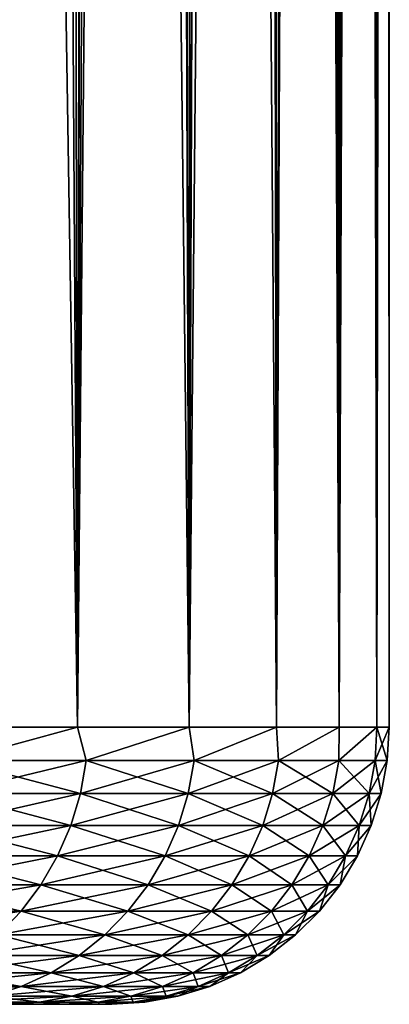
# Model space of a CAD drawing. Header units: metres. Extents: x -105 to 105, y -72 to 59.
# Tile 271 of 414: x 21.93 to 23, y -46.6 to -43.76. Entities that reach past the tile are written whole.
import ezdxf

# ---------------------------------------------------------------- set-up
doc = ezdxf.new("R2010")
doc.units = ezdxf.units.M
doc.layers.add('solid_509431_AD150_SW0001', color=7, linetype='CONTINUOUS')

msp = doc.modelspace()

# ---------------------------------------------------------------- linework, layer by layer
at = {"layer": 'solid_509431_AD150_SW0001'}
for points in [[(21.930765, -17.856758, -13.181202), (22.044149, -18.183222, -12.811667), (21.709316, -45.799999, -13.846418)], [(22.044149, -18.183222, -12.811667), (22.101099, -45.799999, -12.617217), (21.709316, -45.799999, -13.846418)], [(22.044149, -18.183222, -12.811667), (22.151781, -18.496557, -12.438586), (22.101099, -45.799999, -12.617217)], [(22.151781, -18.496557, -12.438586), (22.253414, -18.796907, -12.062532), (22.101099, -45.799999, -12.617217)], [(22.253414, -18.796907, -12.062532), (22.348892, -19.084429, -11.683877), (22.101099, -45.799999, -12.617217)], [(22.348892, -19.084429, -11.683877), (22.423342, -45.799999, -11.367982), (22.101099, -45.799999, -12.617217)], [(22.348892, -19.084429, -11.683877), (22.438086, -19.35923, -11.302947), (22.423342, -45.799999, -11.367982)], [(22.438086, -19.35923, -11.302947), (22.520872, -19.621614, -10.920149), (22.423342, -45.799999, -11.367982)], [(22.520872, -19.621614, -10.920149), (22.666981, -20.109926, -10.149743), (22.423342, -45.799999, -11.367982)], [(22.666981, -20.109926, -10.149743), (22.675034, -45.799999, -10.102643), (22.423342, -45.799999, -11.367982)], [(22.666981, -20.109926, -10.149743), (22.786806, -20.551424, -9.374334), (22.675034, -45.799999, -10.102643)], [(22.786806, -20.551424, -9.374334), (22.855381, -45.799999, -8.825183), (22.675034, -45.799999, -10.102643)], [(22.786806, -20.551424, -9.374334), (22.880114, -20.948074, -8.595284), (22.855381, -45.799999, -8.825183)], [(22.880114, -20.948074, -8.595284), (22.94676, -21.301577, -7.814044), (22.855381, -45.799999, -8.825183)], [(22.94676, -21.301577, -7.814044), (22.963818, -45.799999, -7.53962), (22.855381, -45.799999, -8.825183)], [(22.94676, -21.301577, -7.814044), (22.9867, -21.613497, -7.032063), (22.963818, -45.799999, -7.53962)], [(22.9867, -21.613497, -7.032063), (23, -21.885468, -6.25), (22.963818, -45.799999, -7.53962)], [(23, -21.885468, -6.25), (23, -45.799999, -6.25), (22.963818, -45.799999, -7.53962)], [(22.989941, -22.090765, -5.569833), (23, -45.799999, -6.25), (23, -21.885468, -6.25)], [(22.989941, -22.090765, -5.569833), (22.959606, -22.268438, -4.887475), (22.963818, -45.799999, -4.96038)], [(22.989941, -22.090765, -5.569833), (22.963818, -45.799999, -4.96038), (23, -45.799999, -6.25)], [(22.959606, -22.268438, -4.887475), (22.908768, -22.418846, -4.203451), (22.963818, -45.799999, -4.96038)], [(22.908768, -22.418846, -4.203451), (22.837252, -22.542261, -3.518711), (22.855381, -45.799999, -3.674817)], [(22.908768, -22.418846, -4.203451), (22.855381, -45.799999, -3.674817), (22.963818, -45.799999, -4.96038)], [(22.837252, -22.542261, -3.518711), (22.744915, -22.638968, -2.83403), (22.855381, -45.799999, -3.674817)], [(22.744915, -22.638968, -2.83403), (22.631468, -22.70932, -2.149188), (22.675034, -45.799999, -2.397357)], [(22.744915, -22.638968, -2.83403), (22.675034, -45.799999, -2.397357), (22.855381, -45.799999, -3.674817)], [(21.729343, -22.667849, 1.288939), (21.709316, -45.799999, 1.346418), (22.101099, -45.799999, 0.117217)], [(21.956478, -22.729101, 0.599309), (21.729343, -22.667849, 1.288939), (22.101099, -45.799999, 0.117217)], [(22.159571, -22.763599, -0.089368), (21.956478, -22.729101, 0.599309), (22.101099, -45.799999, 0.117217)], [(22.631468, -22.70932, -2.149188), (22.49645, -22.753546, -1.463592), (22.675034, -45.799999, -2.397357)], [(22.49645, -22.753546, -1.463592), (22.339344, -22.771673, -0.777004), (22.423342, -45.799999, -1.132019)], [(22.49645, -22.753546, -1.463592), (22.423342, -45.799999, -1.132019), (22.675034, -45.799999, -2.397357)], [(22.159571, -22.763599, -0.089368), (22.101099, -45.799999, 0.117217), (22.423342, -45.799999, -1.132019)], [(22.339344, -22.771673, -0.777004), (22.159571, -22.763599, -0.089368), (22.423342, -45.799999, -1.132019)], [(21.74828, -45.896431, -13.716194), (21.709316, -45.799999, -13.846418), (22.101099, -45.799999, -12.617217)], [(21.74828, -45.896431, 1.216194), (22.101099, -45.799999, 0.117217), (21.709316, -45.799999, 1.346418)], [(21.74828, -45.896431, -13.716194), (22.101099, -45.799999, -12.617217), (22.126551, -45.896431, -12.506792)], [(22.126551, -45.896431, 0.006793), (22.101099, -45.799999, 0.117217), (21.74828, -45.896431, 1.216194)], [(22.126551, -45.896431, -12.506792), (22.101099, -45.799999, -12.617217), (22.423342, -45.799999, -11.367982)], [(22.126551, -45.896431, 0.006793), (22.423342, -45.799999, -1.132019), (22.101099, -45.799999, 0.117217)], [(22.126551, -45.896431, -12.506792), (22.423342, -45.799999, -11.367982), (22.437626, -45.896431, -11.27839)], [(22.437626, -45.896431, -1.22161), (22.423342, -45.799999, -1.132019), (22.126551, -45.896431, 0.006793)], [(22.437626, -45.896431, -11.27839), (22.423342, -45.799999, -11.367982), (22.675034, -45.799999, -10.102643)], [(22.437626, -45.896431, -1.22161), (22.675034, -45.799999, -2.397357), (22.423342, -45.799999, -1.132019)], [(22.437626, -45.896431, -11.27839), (22.675034, -45.799999, -10.102643), (22.680557, -45.896431, -10.034716)], [(22.680557, -45.896431, -2.465285), (22.675034, -45.799999, -2.397357), (22.437626, -45.896431, -1.22161)], [(22.680557, -45.896431, -10.034716), (22.675034, -45.799999, -10.102643), (22.855381, -45.799999, -8.825183)], [(22.680557, -45.896431, -2.465285), (22.855381, -45.799999, -3.674817), (22.675034, -45.799999, -2.397357)], [(22.680557, -45.896431, -10.034716), (22.855381, -45.799999, -8.825183), (22.854609, -45.896431, -8.779548)], [(22.854609, -45.896431, -3.720453), (22.855381, -45.799999, -3.674817), (22.680557, -45.896431, -2.465285)], [(22.854609, -45.896431, -8.779548), (22.855381, -45.799999, -8.825183), (22.963818, -45.799999, -7.53962)], [(22.854609, -45.896431, -8.779548), (22.963818, -45.799999, -7.53962), (22.959251, -45.896431, -7.516697)], [(22.854609, -45.896431, -3.720453), (22.963818, -45.799999, -4.96038), (22.855381, -45.799999, -3.674817)], [(22.959251, -45.896431, -4.983303), (22.963818, -45.799999, -4.96038), (22.854609, -45.896431, -3.720453)], [(22.959251, -45.896431, -7.516697), (22.963818, -45.799999, -7.53962), (23, -45.799999, -6.25)], [(22.959251, -45.896431, -7.516697), (23, -45.799999, -6.25), (22.994167, -45.896431, -6.25)], [(22.959251, -45.896431, -4.983303), (22.994167, -45.896431, -6.25), (22.963818, -45.799999, -4.96038)], [(22.994167, -45.896431, -6.25), (23, -45.799999, -6.25), (22.963818, -45.799999, -4.96038)], [(22.126551, -45.896431, -12.506792), (22.109772, -45.991547, -12.502048), (21.731789, -45.991547, -13.710532)], [(21.74828, -45.896431, -13.716194), (22.126551, -45.896431, -12.506792), (21.731789, -45.991547, -13.710532)], [(21.74828, -45.896431, 1.216194), (21.731789, -45.991547, 1.210532), (22.109772, -45.991547, 0.002048)], [(22.126551, -45.896431, 0.006793), (21.74828, -45.896431, 1.216194), (22.109772, -45.991547, 0.002048)], [(22.437626, -45.896431, -11.27839), (22.42061, -45.991547, -11.274576), (22.109772, -45.991547, -12.502048)], [(22.126551, -45.896431, -12.506792), (22.437626, -45.896431, -11.27839), (22.109772, -45.991547, -12.502048)], [(22.126551, -45.896431, 0.006793), (22.109772, -45.991547, 0.002048), (22.42061, -45.991547, -1.225424)], [(22.437626, -45.896431, -1.22161), (22.126551, -45.896431, 0.006793), (22.42061, -45.991547, -1.225424)], [(22.680557, -45.896431, -10.034716), (22.663357, -45.991547, -10.031845), (22.42061, -45.991547, -11.274576)], [(22.437626, -45.896431, -11.27839), (22.680557, -45.896431, -10.034716), (22.42061, -45.991547, -11.274576)], [(22.437626, -45.896431, -1.22161), (22.42061, -45.991547, -1.225424), (22.663357, -45.991547, -2.468154)], [(22.680557, -45.896431, -2.465285), (22.437626, -45.896431, -1.22161), (22.663357, -45.991547, -2.468154)], [(22.854609, -45.896431, -8.779548), (22.837276, -45.991547, -8.777629), (22.663357, -45.991547, -10.031845)], [(22.680557, -45.896431, -10.034716), (22.854609, -45.896431, -8.779548), (22.663357, -45.991547, -10.031845)], [(22.680557, -45.896431, -2.465285), (22.663357, -45.991547, -2.468154), (22.837276, -45.991547, -3.722371)], [(22.854609, -45.896431, -3.720453), (22.680557, -45.896431, -2.465285), (22.837276, -45.991547, -3.722371)], [(22.959251, -45.896431, -7.516697), (22.941841, -45.991547, -7.515737), (22.837276, -45.991547, -8.777629)], [(22.854609, -45.896431, -8.779548), (22.959251, -45.896431, -7.516697), (22.837276, -45.991547, -8.777629)], [(22.854609, -45.896431, -3.720453), (22.837276, -45.991547, -3.722371), (22.941841, -45.991547, -4.984263)], [(22.959251, -45.896431, -4.983303), (22.854609, -45.896431, -3.720453), (22.941841, -45.991547, -4.984263)], [(22.994167, -45.896431, -6.25), (22.97673, -45.991547, -6.25), (22.941841, -45.991547, -7.515737)], [(22.959251, -45.896431, -4.983303), (22.941841, -45.991547, -4.984263), (22.97673, -45.991547, -6.25)], [(22.959251, -45.896431, -7.516697), (22.994167, -45.896431, -6.25), (22.941841, -45.991547, -7.515737)], [(22.959251, -45.896431, -4.983303), (22.97673, -45.991547, -6.25), (22.994167, -45.896431, -6.25)], [(22.109772, -45.991547, -12.502048), (22.082073, -46.083866, -12.494215), (21.704561, -46.083866, -13.701185)], [(21.731789, -45.991547, -13.710532), (22.109772, -45.991547, -12.502048), (21.704561, -46.083866, -13.701185)], [(21.731789, -45.991547, 1.210532), (21.704561, -46.083866, 1.201185), (22.082073, -46.083866, -0.005785)], [(22.109772, -45.991547, 0.002048), (21.731789, -45.991547, 1.210532), (22.082073, -46.083866, -0.005785)], [(22.42061, -45.991547, -11.274576), (22.392521, -46.083866, -11.268282), (22.082073, -46.083866, -12.494215)], [(22.109772, -45.991547, -12.502048), (22.42061, -45.991547, -11.274576), (22.082073, -46.083866, -12.494215)], [(22.109772, -45.991547, 0.002048), (22.082073, -46.083866, -0.005785), (22.392521, -46.083866, -1.231718)], [(22.42061, -45.991547, -1.225424), (22.109772, -45.991547, 0.002048), (22.392521, -46.083866, -1.231718)], [(22.663357, -45.991547, -10.031845), (22.634964, -46.083866, -10.027107), (22.392521, -46.083866, -11.268282)], [(22.42061, -45.991547, -11.274576), (22.663357, -45.991547, -10.031845), (22.392521, -46.083866, -11.268282)], [(22.42061, -45.991547, -1.225424), (22.392521, -46.083866, -1.231718), (22.634964, -46.083866, -2.472893)], [(22.663357, -45.991547, -2.468154), (22.42061, -45.991547, -1.225424), (22.634964, -46.083866, -2.472893)], [(22.837276, -45.991547, -8.777629), (22.808666, -46.083866, -8.774463), (22.634964, -46.083866, -10.027107)], [(22.663357, -45.991547, -10.031845), (22.837276, -45.991547, -8.777629), (22.634964, -46.083866, -10.027107)], [(22.663357, -45.991547, -2.468154), (22.634964, -46.083866, -2.472893), (22.808666, -46.083866, -3.725538)], [(22.837276, -45.991547, -3.722371), (22.663357, -45.991547, -2.468154), (22.808666, -46.083866, -3.725538)], [(22.941841, -45.991547, -7.515737), (22.913099, -46.083866, -7.514151), (22.808666, -46.083866, -8.774463)], [(22.837276, -45.991547, -8.777629), (22.941841, -45.991547, -7.515737), (22.808666, -46.083866, -8.774463)], [(22.837276, -45.991547, -3.722371), (22.808666, -46.083866, -3.725538), (22.913099, -46.083866, -4.985849)], [(22.941841, -45.991547, -4.984263), (22.837276, -45.991547, -3.722371), (22.913099, -46.083866, -4.985849)], [(22.97673, -45.991547, -6.25), (22.947945, -46.083866, -6.25), (22.913099, -46.083866, -7.514151)], [(22.941841, -45.991547, -4.984263), (22.913099, -46.083866, -4.985849), (22.947945, -46.083866, -6.25)], [(22.941841, -45.991547, -7.515737), (22.97673, -45.991547, -6.25), (22.913099, -46.083866, -7.514151)], [(22.941841, -45.991547, -4.984263), (22.947945, -46.083866, -6.25), (22.97673, -45.991547, -6.25)], [(22.082073, -46.083866, -12.494215), (22.043858, -46.172035, -12.483409), (21.667, -46.172035, -13.688291)], [(21.704561, -46.083866, -13.701185), (22.082073, -46.083866, -12.494215), (21.667, -46.172035, -13.688291)], [(21.704561, -46.083866, 1.201185), (21.667, -46.172035, 1.18829), (22.043858, -46.172035, -0.016591)], [(22.082073, -46.083866, -0.005785), (21.704561, -46.083866, 1.201185), (22.043858, -46.172035, -0.016591)], [(22.392521, -46.083866, -11.268282), (22.353767, -46.172035, -11.259597), (22.043858, -46.172035, -12.483409)], [(22.082073, -46.083866, -12.494215), (22.392521, -46.083866, -11.268282), (22.043858, -46.172035, -12.483409)], [(22.082073, -46.083866, -0.005785), (22.043858, -46.172035, -0.016591), (22.353767, -46.172035, -1.240403)], [(22.392521, -46.083866, -1.231718), (22.082073, -46.083866, -0.005785), (22.353767, -46.172035, -1.240403)], [(22.634964, -46.083866, -10.027107), (22.595791, -46.172035, -10.020571), (22.353767, -46.172035, -11.259597)], [(22.392521, -46.083866, -11.268282), (22.634964, -46.083866, -10.027107), (22.353767, -46.172035, -11.259597)], [(22.392521, -46.083866, -1.231718), (22.353767, -46.172035, -1.240403), (22.595791, -46.172035, -2.479429)], [(22.634964, -46.083866, -2.472893), (22.392521, -46.083866, -1.231718), (22.595791, -46.172035, -2.479429)], [(22.808666, -46.083866, -8.774463), (22.769192, -46.172035, -8.770094), (22.595791, -46.172035, -10.020571)], [(22.634964, -46.083866, -10.027107), (22.808666, -46.083866, -8.774463), (22.595791, -46.172035, -10.020571)], [(22.634964, -46.083866, -2.472893), (22.595791, -46.172035, -2.479429), (22.769192, -46.172035, -3.729906)], [(22.808666, -46.083866, -3.725538), (22.634964, -46.083866, -2.472893), (22.769192, -46.172035, -3.729906)], [(22.913099, -46.083866, -7.514151), (22.873444, -46.172035, -7.511963), (22.769192, -46.172035, -8.770094)], [(22.808666, -46.083866, -8.774463), (22.913099, -46.083866, -7.514151), (22.769192, -46.172035, -8.770094)], [(22.808666, -46.083866, -3.725538), (22.769192, -46.172035, -3.729906), (22.873444, -46.172035, -4.988037)], [(22.913099, -46.083866, -4.985849), (22.808666, -46.083866, -3.725538), (22.873444, -46.172035, -4.988037)], [(22.947945, -46.083866, -6.25), (22.90823, -46.172035, -6.25), (22.873444, -46.172035, -7.511963)], [(22.913099, -46.083866, -4.985849), (22.873444, -46.172035, -4.988037), (22.90823, -46.172035, -6.25)], [(22.913099, -46.083866, -7.514151), (22.947945, -46.083866, -6.25), (22.873444, -46.172035, -7.511963)], [(22.913099, -46.083866, -4.985849), (22.90823, -46.172035, -6.25), (22.947945, -46.083866, -6.25)], [(22.043858, -46.172035, -12.483409), (21.995684, -46.254768, -12.469787), (21.619648, -46.254768, -13.672035)], [(21.667, -46.172035, -13.688291), (22.043858, -46.172035, -12.483409), (21.619648, -46.254768, -13.672035)], [(21.667, -46.172035, 1.18829), (21.619648, -46.254768, 1.172035), (21.995684, -46.254768, -0.030213)], [(22.043858, -46.172035, -0.016591), (21.667, -46.172035, 1.18829), (21.995684, -46.254768, -0.030213)], [(22.353767, -46.172035, -11.259597), (22.304916, -46.254768, -11.248649), (21.995684, -46.254768, -12.469787)], [(22.043858, -46.172035, -12.483409), (22.353767, -46.172035, -11.259597), (21.995684, -46.254768, -12.469787)], [(22.043858, -46.172035, -0.016591), (21.995684, -46.254768, -0.030213), (22.304916, -46.254768, -1.251351)], [(22.353767, -46.172035, -1.240403), (22.043858, -46.172035, -0.016591), (22.304916, -46.254768, -1.251351)], [(22.595791, -46.172035, -10.020571), (22.546412, -46.254768, -10.012331), (22.304916, -46.254768, -11.248649)], [(22.353767, -46.172035, -11.259597), (22.595791, -46.172035, -10.020571), (22.304916, -46.254768, -11.248649)], [(22.353767, -46.172035, -1.240403), (22.304916, -46.254768, -1.251351), (22.546412, -46.254768, -2.487669)], [(22.595791, -46.172035, -2.479429), (22.353767, -46.172035, -1.240403), (22.546412, -46.254768, -2.487669)], [(22.769192, -46.172035, -8.770094), (22.719433, -46.254768, -8.764586), (22.546412, -46.254768, -10.012331)], [(22.595791, -46.172035, -10.020571), (22.769192, -46.172035, -8.770094), (22.546412, -46.254768, -10.012331)], [(22.595791, -46.172035, -2.479429), (22.546412, -46.254768, -2.487669), (22.719433, -46.254768, -3.735414)], [(22.769192, -46.172035, -3.729906), (22.595791, -46.172035, -2.479429), (22.719433, -46.254768, -3.735414)], [(22.873444, -46.172035, -7.511963), (22.823458, -46.254768, -7.509205), (22.719433, -46.254768, -8.764586)], [(22.769192, -46.172035, -8.770094), (22.873444, -46.172035, -7.511963), (22.719433, -46.254768, -8.764586)], [(22.769192, -46.172035, -3.729906), (22.719433, -46.254768, -3.735414), (22.823458, -46.254768, -4.990795)], [(22.873444, -46.172035, -4.988037), (22.769192, -46.172035, -3.729906), (22.823458, -46.254768, -4.990795)], [(22.90823, -46.172035, -6.25), (22.858168, -46.254768, -6.25), (22.823458, -46.254768, -7.509205)], [(22.873444, -46.172035, -4.988037), (22.823458, -46.254768, -4.990795), (22.858168, -46.254768, -6.25)], [(22.873444, -46.172035, -7.511963), (22.90823, -46.172035, -6.25), (22.823458, -46.254768, -7.509205)], [(22.873444, -46.172035, -4.988037), (22.858168, -46.254768, -6.25), (22.90823, -46.172035, -6.25)], [(21.995684, -46.254768, -12.469787), (21.938255, -46.33086, -12.453547), (21.563204, -46.33086, -13.652657)], [(21.619648, -46.254768, -13.672035), (21.995684, -46.254768, -12.469787), (21.563204, -46.33086, -13.652657)], [(21.619648, -46.254768, 1.172035), (21.563204, -46.33086, 1.152657), (21.938255, -46.33086, -0.046452)], [(21.995684, -46.254768, -0.030213), (21.619648, -46.254768, 1.172035), (21.938255, -46.33086, -0.046452)], [(22.304916, -46.254768, -11.248649), (22.246681, -46.33086, -11.235599), (21.938255, -46.33086, -12.453547)], [(21.995684, -46.254768, -12.469787), (22.304916, -46.254768, -11.248649), (21.938255, -46.33086, -12.453547)], [(21.995684, -46.254768, -0.030213), (21.938255, -46.33086, -0.046452), (22.246681, -46.33086, -1.264402)], [(22.304916, -46.254768, -1.251351), (21.995684, -46.254768, -0.030213), (22.246681, -46.33086, -1.264402)], [(22.546412, -46.254768, -10.012331), (22.487547, -46.33086, -10.002508), (22.246681, -46.33086, -11.235599)], [(22.304916, -46.254768, -11.248649), (22.546412, -46.254768, -10.012331), (22.246681, -46.33086, -11.235599)], [(22.304916, -46.254768, -1.251351), (22.246681, -46.33086, -1.264402), (22.487547, -46.33086, -2.497492)], [(22.546412, -46.254768, -2.487669), (22.304916, -46.254768, -1.251351), (22.487547, -46.33086, -2.497492)], [(22.719433, -46.254768, -8.764586), (22.660116, -46.33086, -8.758021), (22.487547, -46.33086, -10.002508)], [(22.546412, -46.254768, -10.012331), (22.719433, -46.254768, -8.764586), (22.487547, -46.33086, -10.002508)], [(22.546412, -46.254768, -2.487669), (22.487547, -46.33086, -2.497492), (22.660116, -46.33086, -3.741979)], [(22.719433, -46.254768, -3.735414), (22.546412, -46.254768, -2.487669), (22.660116, -46.33086, -3.741979)], [(22.823458, -46.254768, -7.509205), (22.763868, -46.33086, -7.505918), (22.660116, -46.33086, -8.758021)], [(22.719433, -46.254768, -8.764586), (22.823458, -46.254768, -7.509205), (22.660116, -46.33086, -8.758021)], [(22.719433, -46.254768, -3.735414), (22.660116, -46.33086, -3.741979), (22.763868, -46.33086, -4.994082)], [(22.823458, -46.254768, -4.990795), (22.719433, -46.254768, -3.735414), (22.763868, -46.33086, -4.994082)], [(22.858168, -46.254768, -6.25), (22.798489, -46.33086, -6.25), (22.763868, -46.33086, -7.505918)], [(22.823458, -46.254768, -4.990795), (22.763868, -46.33086, -4.994082), (22.798489, -46.33086, -6.25)], [(22.823458, -46.254768, -7.509205), (22.858168, -46.254768, -6.25), (22.763868, -46.33086, -7.505918)], [(22.823458, -46.254768, -4.990795), (22.798489, -46.33086, -6.25), (22.858168, -46.254768, -6.25)], [(21.938255, -46.33086, -12.453547), (21.872414, -46.399193, -12.434929), (21.498486, -46.399193, -13.63044)], [(21.563204, -46.33086, -13.652657), (21.938255, -46.33086, -12.453547), (21.498486, -46.399193, -13.63044)], [(21.938255, -46.33086, -0.046452), (21.563204, -46.33086, 1.152657), (21.872414, -46.399193, -0.065071)], [(22.246681, -46.33086, -11.235599), (22.179914, -46.399193, -11.220635), (21.872414, -46.399193, -12.434929)], [(21.938255, -46.33086, -12.453547), (22.246681, -46.33086, -11.235599), (21.872414, -46.399193, -12.434929)], [(21.938255, -46.33086, -0.046452), (21.872414, -46.399193, -0.065071), (22.179914, -46.399193, -1.279365)], [(22.246681, -46.33086, -1.264402), (21.938255, -46.33086, -0.046452), (22.179914, -46.399193, -1.279365)], [(22.487547, -46.33086, -10.002508), (22.420055, -46.399193, -9.991245), (22.179914, -46.399193, -11.220635)], [(22.246681, -46.33086, -11.235599), (22.487547, -46.33086, -10.002508), (22.179914, -46.399193, -11.220635)], [(22.246681, -46.33086, -1.264402), (22.179914, -46.399193, -1.279365), (22.420055, -46.399193, -2.508754)], [(22.487547, -46.33086, -2.497492), (22.246681, -46.33086, -1.264402), (22.420055, -46.399193, -2.508754)], [(22.660116, -46.33086, -8.758021), (22.592108, -46.399193, -8.750494), (22.420055, -46.399193, -9.991245)], [(22.487547, -46.33086, -10.002508), (22.660116, -46.33086, -8.758021), (22.420055, -46.399193, -9.991245)], [(22.487547, -46.33086, -2.497492), (22.420055, -46.399193, -2.508754), (22.592108, -46.399193, -3.749506)], [(22.660116, -46.33086, -3.741979), (22.487547, -46.33086, -2.497492), (22.592108, -46.399193, -3.749506)], [(22.763868, -46.33086, -7.505918), (22.695549, -46.399193, -7.502148), (22.592108, -46.399193, -8.750494)], [(22.660116, -46.33086, -8.758021), (22.763868, -46.33086, -7.505918), (22.592108, -46.399193, -8.750494)], [(22.660116, -46.33086, -3.741979), (22.592108, -46.399193, -3.749506), (22.695549, -46.399193, -4.997852)], [(22.763868, -46.33086, -4.994082), (22.660116, -46.33086, -3.741979), (22.695549, -46.399193, -4.997852)], [(22.798489, -46.33086, -6.25), (22.730064, -46.399193, -6.25), (22.695549, -46.399193, -7.502148)], [(22.763868, -46.33086, -4.994082), (22.695549, -46.399193, -4.997852), (22.730064, -46.399193, -6.25)], [(22.763868, -46.33086, -7.505918), (22.798489, -46.33086, -6.25), (22.695549, -46.399193, -7.502148)], [(22.763868, -46.33086, -4.994082), (22.730064, -46.399193, -6.25), (22.798489, -46.33086, -6.25)], [(22.179914, -46.399193, -11.220635), (22.105589, -46.458771, -11.203979), (21.799118, -46.458771, -12.414204)], [(21.872414, -46.399193, -12.434929), (22.179914, -46.399193, -11.220635), (21.799118, -46.458771, -12.414204)], [(21.872414, -46.399193, -0.065071), (21.799118, -46.458771, -0.085797), (22.105589, -46.458771, -1.296022)], [(22.179914, -46.399193, -1.279365), (21.872414, -46.399193, -0.065071), (22.105589, -46.458771, -1.296022)], [(22.420055, -46.399193, -9.991245), (22.344925, -46.458771, -9.978708), (22.105589, -46.458771, -11.203979)], [(22.179914, -46.399193, -11.220635), (22.420055, -46.399193, -9.991245), (22.105589, -46.458771, -11.203979)], [(22.179914, -46.399193, -1.279365), (22.105589, -46.458771, -1.296022), (22.344925, -46.458771, -2.521291)], [(22.420055, -46.399193, -2.508754), (22.179914, -46.399193, -1.279365), (22.344925, -46.458771, -2.521291)], [(22.592108, -46.399193, -8.750494), (22.516401, -46.458771, -8.742115), (22.344925, -46.458771, -9.978708)], [(22.420055, -46.399193, -9.991245), (22.592108, -46.399193, -8.750494), (22.344925, -46.458771, -9.978708)], [(22.420055, -46.399193, -2.508754), (22.344925, -46.458771, -2.521291), (22.516401, -46.458771, -3.757885)], [(22.592108, -46.399193, -3.749506), (22.420055, -46.399193, -2.508754), (22.516401, -46.458771, -3.757885)], [(22.695549, -46.399193, -7.502148), (22.619495, -46.458771, -7.497952), (22.516401, -46.458771, -8.742115)], [(22.592108, -46.399193, -8.750494), (22.695549, -46.399193, -7.502148), (22.516401, -46.458771, -8.742115)], [(22.592108, -46.399193, -3.749506), (22.516401, -46.458771, -3.757885), (22.619495, -46.458771, -5.002048)], [(22.695549, -46.399193, -4.997852), (22.592108, -46.399193, -3.749506), (22.619495, -46.458771, -5.002048)], [(22.730064, -46.399193, -6.25), (22.653894, -46.458771, -6.25), (22.619495, -46.458771, -7.497952)], [(22.695549, -46.399193, -4.997852), (22.619495, -46.458771, -5.002048), (22.653894, -46.458771, -6.25)], [(22.695549, -46.399193, -7.502148), (22.730064, -46.399193, -6.25), (22.619495, -46.458771, -7.497952)], [(22.695549, -46.399193, -4.997852), (22.653894, -46.458771, -6.25), (22.730064, -46.399193, -6.25)], [(22.105589, -46.458771, -11.203979), (22.024792, -46.508724, -11.185871), (21.71944, -46.508724, -12.391673)], [(21.799118, -46.458771, -12.414204), (22.105589, -46.458771, -11.203979), (21.71944, -46.508724, -12.391673)], [(21.799118, -46.458771, -0.085797), (21.71944, -46.508724, -0.108327), (22.024792, -46.508724, -1.314129)], [(22.105589, -46.458771, -1.296022), (21.799118, -46.458771, -0.085797), (22.024792, -46.508724, -1.314129)], [(22.344925, -46.458771, -9.978708), (22.263254, -46.508724, -9.96508), (22.024792, -46.508724, -11.185871)], [(22.105589, -46.458771, -11.203979), (22.344925, -46.458771, -9.978708), (22.024792, -46.508724, -11.185871)], [(22.105589, -46.458771, -1.296022), (22.024792, -46.508724, -1.314129), (22.263254, -46.508724, -2.53492)], [(22.344925, -46.458771, -2.521291), (22.105589, -46.458771, -1.296022), (22.263254, -46.508724, -2.53492)], [(22.516401, -46.458771, -8.742115), (22.434103, -46.508724, -8.733006), (22.263254, -46.508724, -9.96508)], [(22.344925, -46.458771, -9.978708), (22.516401, -46.458771, -8.742115), (22.263254, -46.508724, -9.96508)], [(22.344925, -46.458771, -2.521291), (22.263254, -46.508724, -2.53492), (22.434103, -46.508724, -3.766994)], [(22.516401, -46.458771, -3.757885), (22.344925, -46.458771, -2.521291), (22.434103, -46.508724, -3.766994)], [(22.619495, -46.458771, -7.497952), (22.536819, -46.508724, -7.493391), (22.434103, -46.508724, -8.733006)], [(22.516401, -46.458771, -8.742115), (22.619495, -46.458771, -7.497952), (22.434103, -46.508724, -8.733006)], [(22.516401, -46.458771, -3.757885), (22.434103, -46.508724, -3.766994), (22.536819, -46.508724, -5.006609)], [(22.619495, -46.458771, -5.002048), (22.516401, -46.458771, -3.757885), (22.536819, -46.508724, -5.006609)], [(22.653894, -46.458771, -6.25), (22.571095, -46.508724, -6.25), (22.536819, -46.508724, -7.493391)], [(22.619495, -46.458771, -5.002048), (22.536819, -46.508724, -5.006609), (22.571095, -46.508724, -6.25)], [(22.619495, -46.458771, -7.497952), (22.653894, -46.458771, -6.25), (22.536819, -46.508724, -7.493391)], [(22.619495, -46.458771, -5.002048), (22.571095, -46.508724, -6.25), (22.653894, -46.458771, -6.25)], [(22.024792, -46.508724, -11.185871), (21.938704, -46.548321, -11.166578), (21.634546, -46.548321, -12.367667)], [(21.71944, -46.508724, -12.391673), (22.024792, -46.508724, -11.185871), (21.634546, -46.548321, -12.367667)], [(21.71944, -46.508724, -0.108327), (21.634546, -46.548321, -0.132333), (21.938704, -46.548321, -1.333421)], [(22.024792, -46.508724, -1.314129), (21.71944, -46.508724, -0.108327), (21.938704, -46.548321, -1.333421)], [(22.263254, -46.508724, -9.96508), (22.176233, -46.548321, -9.950559), (21.938704, -46.548321, -11.166578)], [(22.024792, -46.508724, -11.185871), (22.263254, -46.508724, -9.96508), (21.938704, -46.548321, -11.166578)], [(22.024792, -46.508724, -1.314129), (21.938704, -46.548321, -1.333421), (22.176233, -46.548321, -2.549441)], [(22.263254, -46.508724, -2.53492), (22.024792, -46.508724, -1.314129), (22.176233, -46.548321, -2.549441)], [(22.434103, -46.508724, -8.733006), (22.346415, -46.548321, -8.723301), (22.176233, -46.548321, -9.950559)], [(22.263254, -46.508724, -9.96508), (22.434103, -46.508724, -8.733006), (22.176233, -46.548321, -9.950559)], [(22.263254, -46.508724, -2.53492), (22.176233, -46.548321, -2.549441), (22.346415, -46.548321, -3.7767)], [(22.434103, -46.508724, -3.766994), (22.263254, -46.508724, -2.53492), (22.346415, -46.548321, -3.7767)], [(22.536819, -46.508724, -7.493391), (22.44873, -46.548321, -7.488531), (22.346415, -46.548321, -8.723301)], [(22.434103, -46.508724, -8.733006), (22.536819, -46.508724, -7.493391), (22.346415, -46.548321, -8.723301)], [(22.434103, -46.508724, -3.766994), (22.346415, -46.548321, -3.7767), (22.44873, -46.548321, -5.011469)], [(22.536819, -46.508724, -5.006609), (22.434103, -46.508724, -3.766994), (22.44873, -46.548321, -5.011469)], [(22.571095, -46.508724, -6.25), (22.48287, -46.548321, -6.25), (22.44873, -46.548321, -7.488531)], [(22.536819, -46.508724, -5.006609), (22.44873, -46.548321, -5.011469), (22.48287, -46.548321, -6.25)], [(22.536819, -46.508724, -7.493391), (22.571095, -46.508724, -6.25), (22.44873, -46.548321, -7.488531)], [(22.536819, -46.508724, -5.006609), (22.48287, -46.548321, -6.25), (22.571095, -46.508724, -6.25)], [(21.938704, -46.548321, -11.166578), (21.848583, -46.576984, -11.146382), (21.545675, -46.576984, -12.342536)], [(21.634546, -46.548321, -12.367667), (21.938704, -46.548321, -11.166578), (21.545675, -46.576984, -12.342536)], [(21.938704, -46.548321, -1.333421), (21.634546, -46.548321, -0.132333), (21.848583, -46.576984, -1.353618)], [(22.176233, -46.548321, -9.950559), (22.085136, -46.576984, -9.935357), (21.848583, -46.576984, -11.146382)], [(21.938704, -46.548321, -11.166578), (22.176233, -46.548321, -9.950559), (21.848583, -46.576984, -11.146382)], [(21.938704, -46.548321, -1.333421), (21.848583, -46.576984, -1.353618), (22.085136, -46.576984, -2.564642)], [(22.176233, -46.548321, -2.549441), (21.938704, -46.548321, -1.333421), (22.085136, -46.576984, -2.564642)], [(22.346415, -46.548321, -8.723301), (22.254618, -46.576984, -8.71314), (22.085136, -46.576984, -9.935357)], [(22.176233, -46.548321, -9.950559), (22.346415, -46.548321, -8.723301), (22.085136, -46.576984, -9.935357)], [(22.176233, -46.548321, -2.549441), (22.085136, -46.576984, -2.564642), (22.254618, -46.576984, -3.78686)], [(22.346415, -46.548321, -3.7767), (22.176233, -46.548321, -2.549441), (22.254618, -46.576984, -3.78686)], [(22.44873, -46.548321, -7.488531), (22.356514, -46.576984, -7.483443), (22.254618, -46.576984, -8.71314)], [(22.346415, -46.548321, -8.723301), (22.44873, -46.548321, -7.488531), (22.254618, -46.576984, -8.71314)], [(22.346415, -46.548321, -3.7767), (22.254618, -46.576984, -3.78686), (22.356514, -46.576984, -5.016557)], [(22.44873, -46.548321, -5.011469), (22.346415, -46.548321, -3.7767), (22.356514, -46.576984, -5.016557)], [(22.48287, -46.548321, -6.25), (22.390514, -46.576984, -6.25), (22.356514, -46.576984, -7.483443)], [(22.44873, -46.548321, -5.011469), (22.356514, -46.576984, -5.016557), (22.390514, -46.576984, -6.25)], [(22.44873, -46.548321, -7.488531), (22.48287, -46.548321, -6.25), (22.356514, -46.576984, -7.483443)], [(22.44873, -46.548321, -5.011469), (22.390514, -46.576984, -6.25), (22.48287, -46.548321, -6.25)], [(22.085136, -46.576984, -9.935357), (21.991293, -46.594296, -9.919698), (21.755745, -46.594296, -11.125577)], [(21.848583, -46.576984, -11.146382), (22.085136, -46.576984, -9.935357), (21.755745, -46.594296, -11.125577)], [(21.848583, -46.576984, -1.353618), (21.755745, -46.594296, -1.374423), (21.991293, -46.594296, -2.580302)], [(21.755745, -46.594296, -11.125577), (21.991293, -46.594296, -9.919698), (21.886749, -46.599998, -9.966208)], [(21.991293, -46.594296, -2.580302), (21.755745, -46.594296, -1.374423), (21.886749, -46.599998, -2.533792)], [(22.085136, -46.576984, -2.564642), (21.848583, -46.576984, -1.353618), (21.991293, -46.594296, -2.580302)], [(21.991293, -46.594296, -9.919698), (22.060719, -46.599998, -8.732874), (21.886749, -46.599998, -9.966208)], [(21.991293, -46.594296, -2.580302), (21.886749, -46.599998, -2.533792), (22.060719, -46.599998, -3.767126)], [(22.254618, -46.576984, -8.71314), (22.160055, -46.594296, -8.702675), (21.991293, -46.594296, -9.919698)], [(22.085136, -46.576984, -9.935357), (22.254618, -46.576984, -8.71314), (21.991293, -46.594296, -9.919698)], [(22.085136, -46.576984, -2.564642), (21.991293, -46.594296, -2.580302), (22.160055, -46.594296, -3.797326)], [(21.991293, -46.594296, -9.919698), (22.160055, -46.594296, -8.702675), (22.060719, -46.599998, -8.732874)], [(22.160055, -46.594296, -3.797326), (21.991293, -46.594296, -2.580302), (22.060719, -46.599998, -3.767126)], [(22.160055, -46.594296, -8.702675), (22.165207, -46.599998, -7.492361), (22.060719, -46.599998, -8.732874)], [(22.160055, -46.594296, -3.797326), (22.060719, -46.599998, -3.767126), (22.165207, -46.599998, -5.007639)], [(22.254618, -46.576984, -3.78686), (22.085136, -46.576984, -2.564642), (22.160055, -46.594296, -3.797326)], [(22.356514, -46.576984, -7.483443), (22.261518, -46.594296, -7.478202), (22.160055, -46.594296, -8.702675)], [(22.254618, -46.576984, -8.71314), (22.356514, -46.576984, -7.483443), (22.160055, -46.594296, -8.702675)], [(22.254618, -46.576984, -3.78686), (22.160055, -46.594296, -3.797326), (22.261518, -46.594296, -5.021798)], [(22.160055, -46.594296, -8.702675), (22.261518, -46.594296, -7.478202), (22.165207, -46.599998, -7.492361)], [(22.261518, -46.594296, -5.021798), (22.160055, -46.594296, -3.797326), (22.165207, -46.599998, -5.007639)], [(22.295374, -46.594296, -6.25), (22.200001, -46.599998, -6.25), (22.165207, -46.599998, -7.492361)], [(22.261518, -46.594296, -5.021798), (22.165207, -46.599998, -5.007639), (22.200001, -46.599998, -6.25)], [(22.261518, -46.594296, -7.478202), (22.295374, -46.594296, -6.25), (22.165207, -46.599998, -7.492361)], [(22.261518, -46.594296, -5.021798), (22.200001, -46.599998, -6.25), (22.295374, -46.594296, -6.25)], [(22.356514, -46.576984, -5.016557), (22.254618, -46.576984, -3.78686), (22.261518, -46.594296, -5.021798)], [(22.356514, -46.576984, -5.016557), (22.261518, -46.594296, -5.021798), (22.295374, -46.594296, -6.25)], [(22.390514, -46.576984, -6.25), (22.295374, -46.594296, -6.25), (22.261518, -46.594296, -7.478202)], [(22.356514, -46.576984, -7.483443), (22.390514, -46.576984, -6.25), (22.261518, -46.594296, -7.478202)], [(22.356514, -46.576984, -5.016557), (22.295374, -46.594296, -6.25), (22.390514, -46.576984, -6.25)], [(20.939024, -46.599998, -9.260583), (21.886749, -46.599998, -9.966208), (22.060719, -46.599998, -8.732874)], [(21.07675, -46.599998, -8.060265), (20.939024, -46.599998, -9.260583), (22.060719, -46.599998, -8.732874)], [(20.939024, -46.599998, -3.239418), (22.060719, -46.599998, -3.767126), (21.886749, -46.599998, -2.533792)], [(20.939024, -46.599998, -3.239418), (21.07675, -46.599998, -4.439735), (22.060719, -46.599998, -3.767126)], [(21.07675, -46.599998, -8.060265), (22.060719, -46.599998, -8.732874), (22.165207, -46.599998, -7.492361)], [(21.14572, -46.599998, -6.854105), (21.07675, -46.599998, -8.060265), (22.165207, -46.599998, -7.492361)], [(21.07675, -46.599998, -4.439735), (22.165207, -46.599998, -5.007639), (22.060719, -46.599998, -3.767126)], [(21.07675, -46.599998, -4.439735), (21.14572, -46.599998, -5.645895), (22.165207, -46.599998, -5.007639)], [(21.14572, -46.599998, -6.854105), (22.165207, -46.599998, -7.492361), (22.200001, -46.599998, -6.25)], [(21.14572, -46.599998, -5.645895), (22.200001, -46.599998, -6.25), (22.165207, -46.599998, -5.007639)], [(21.14572, -46.599998, -5.645895), (21.14572, -46.599998, -6.854105), (22.200001, -46.599998, -6.25)]]:
    msp.add_3dface(points, dxfattribs=at)

doc.saveas('drawing.dxf')
